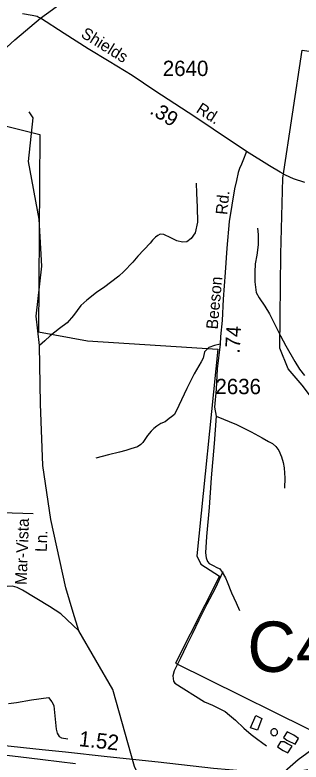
# Model space of a CAD drawing. Extents: x 1547597 to 1699558, y 810033 to 920809.
# Drawn here: x 1680138 to 1682473, y 851135 to 857223 of the extents above; entities that cross this region are included whole.
import ezdxf

# ---------------------------------------------------------------- set-up
doc = ezdxf.new("R2010")
doc.units = 0
for name, color, linetype in [('Exist Boundary Political City Limit New', 7, 'Continuous'), ('Exist Hydrographic Creek Single Shore', 7, 'Continuous'), ('Exist Hydrographic Misc Water Feature', 7, 'Continuous'), ('Exist Road Non-System Type 51', 7, 'Continuous'), ('Exist Road Non-System Type 51 Label', 7, 'Continuous'), ('Exist Road Primary Interstate Divided Center Attributed', 7, 'Continuous'), ('Exist Road Primary Interstate Mileage Hundredths English Label', 7, 'Continuous'), ('Exist Road Secondary Mileage Hundredths English Label', 7, 'Continuous'), ('Exist Road Secondary Structure Culvert Number Label', 7, 'Continuous'), ('Exist Road Secondary Type 51 Attributed', 7, 'Continuous'), ('Exist Road Secondary Type 51 Label', 7, 'Continuous'), ('Exist Road Secondary Type 51 Number Label', 7, 'Continuous'), ('Map Preparation Boundary City Limit Buffer Line', 7, 'Continuous')]:
    doc.layers.add(name, color=color, linetype=linetype)

msp = doc.modelspace()

# ---------------------------------------------------------------- linework, layer by layer
at = {"layer": 'Exist Boundary Political City Limit New'}
for points in [[(1685295.5, 852797.5), (1685354, 852912), (1684695.5, 853129.2), (1684102.2, 853317.5), (1683849, 853389.9), (1683402.5, 853606.3), (1683393.2, 853534.7), (1682805.9, 853745.3), (1682730.9, 853844.5), (1682557.3, 854105.9), (1682480.1, 854205.2), (1682367.8, 854339.2), (1682299.4, 854506.8), (1682308.4, 855272.3), (1682323.8, 855894.3), (1682480.1, 856935.4), (1683161.1, 856837.5), (1683199.7, 857239.3), (1681682.6, 857430.5), (1681672.4, 857621.3), (1681157.6, 857697), (1681304.1, 857839.5), (1681421.7, 858060.6), (1681486, 858263.1)], [(1675602.8, 852706.4), (1676523.6, 853330.3), (1677668.3, 854455.2), (1678179.3, 854904.3), (1678408, 855131.8), (1678541, 855292), (1678876.4, 855712.4), (1679165.3, 856078.8), (1679482, 856463.8), (1680341, 856248.7), (1680328.9, 854641), (1680729.8, 854567.4)], [(1680729.8, 854567.4), (1681793.9, 854499.8), (1681622.4, 852815.7), (1681655.7, 852747.6), (1681807.3, 852648.8), (1681448.5, 851940.4), (1682788, 851278.3), (1683606.8, 851383.5), (1684129.8, 851550.4), (1684604.1, 851621.1), (1684836.6, 851672.5), (1685056.9, 851777.8), (1685279.6, 851946.7), (1685455.9, 852122.2), (1685515, 852155.7), (1685690.5, 852179.7), (1685760.7, 852233.9)]]:
    msp.add_lwpolyline(points, dxfattribs=at)
at = {"layer": 'Exist Hydrographic Creek Single Shore'}
msp.add_lwpolyline([(1681642.7, 849867.9), (1681716.7, 849999.8), (1681798.3, 850108.1), (1681901.6, 850241.5), (1681999.5, 850578.2), (1682190.3, 850931.9), (1682273.2, 851001.1), (1682449.4, 851156.7), (1682833.6, 851434.8), (1683049.2, 851851.6), (1683292.2, 852726.5), (1683543.8, 853705), (1683645.2, 854252.4)], dxfattribs=at)
at = {"layer": 'Exist Hydrographic Misc Water Feature'}
for points in [[(1680658.7, 852205.3), (1680613.3, 852353.6), (1680553.7, 852555.4), (1680430.5, 853111.2), (1680364.6, 853550.6), (1680345.8, 854054.9), (1680339, 854529.3), (1680310.7, 854769.5), (1680356.6, 855175.6), (1680336.6, 855560.1), (1680249.7, 856028), (1680286.6, 856385), (1680253.7, 856434.9)], [(1681615.7, 855852.4), (1681619.3, 855772), (1681624.7, 855656.1), (1681627.9, 855533.8), (1681607.5, 855446.4), (1681575.1, 855400.3), (1681539.1, 855374.7), (1681505, 855370.6), (1681459.2, 855383), (1681409.1, 855406.9), (1681351.4, 855433.6), (1681323.4, 855437.4), (1681303.1, 855425.6), (1681285.2, 855411.9), (1681261, 855387.8), (1681240.8, 855362), (1681140.1, 855258.2), (1681100, 855208.9), (1681025.4, 855133.3), (1680985.3, 855093), (1680918.9, 855041.9), (1680870.7, 855007.6), (1680804.5, 854962.1), (1680724.1, 854898.2), (1680675.5, 854856.5), (1680615.2, 854774.8), (1680562.9, 854713.5), (1680502.5, 854668), (1680424.2, 854608), (1680382, 854567.8), (1680339, 854529.3)], [(1682116.1, 855485.3), (1682121.8, 855435.1), (1682121.3, 855349), (1682112.8, 855265.4), (1682098.4, 855193.6), (1682094, 855127.1), (1682095.7, 855047.5), (1682107.1, 854961.1), (1682130.9, 854917.1), (1682176.5, 854848.9), (1682214.3, 854788.2), (1682265.6, 854683.8), (1682303.3, 854607.5), (1682347, 854525.4), (1682422.4, 854399.1), (1682459.9, 854336.8), (1682501.7, 854284.3)], [(1680658.7, 852205.3), (1680512, 852342), (1680420.3, 852403), (1680198.9, 852535.6), (1680154.8, 852557.8), (1680119.1, 852568.4), (1680081, 852565), (1680034.9, 852576.6), (1679936.1, 852635.2), (1679917.4, 852625.8), (1679657.2, 852579.3), (1679455, 852576.1), (1679381, 852558.7), (1679308.9, 852519.2), (1679218.6, 852489.8), (1679044, 852368.6), (1678953.7, 852327), (1678877.4, 852277.7), (1678723.1, 852206.1), (1678650.8, 852167.3)], [(1681642.7, 849867.9), (1681612.7, 850170.4), (1681375.6, 850664.3), (1681301.7, 850738.1), (1681301.7, 850770.9), (1681235.7, 850841.2), (1681113.7, 851099.7), (1680936.6, 851727), (1680658.7, 852205.3)], [(1682115.8, 851395.2), (1682061, 851412.8), (1682103.7, 851512.8), (1682153.4, 851490.4), (1682115.8, 851395.2)], [(1682255.2, 851405.5), (1682251.9, 851405.6), (1682248.6, 851404.9), (1682245.3, 851404.1), (1682240.8, 851402.5), (1682236.4, 851400.2), (1682232.9, 851397), (1682230.6, 851394.6), (1682228, 851390.5), (1682226.8, 851387.3), (1682225.7, 851383.9), (1682224.9, 851380.7), (1682224.9, 851375.8), (1682225.5, 851371.7), (1682226.4, 851368.4), (1682227.8, 851365.1), (1682230.2, 851360.9), (1682233.2, 851357.6), (1682235.9, 851355.1), (1682240, 851352.5), (1682243.1, 851350.8), (1682247.7, 851349.9), (1682251.1, 851349), (1682255.9, 851349.7), (1682259.2, 851349.6), (1682262.3, 851351.2), (1682265.4, 851352), (1682269.5, 851355.2), (1682273.1, 851358.4), (1682275.4, 851360.8), (1682278, 851364.9), (1682279.3, 851368.2), (1682280.7, 851372.2), (1682280.9, 851375.5), (1682280.8, 851380.4), (1682280.2, 851383.7), (1682279.3, 851387), (1682277.9, 851390.3), (1682275.3, 851394.4), (1682272, 851397.8), (1682269.5, 851400.3), (1682265.4, 851402.9), (1682260.8, 851404.6), (1682255.2, 851405.5)], [(1682424.1, 851279.2), (1682450.3, 851327), (1682413.1, 851352.4), (1682358.4, 851381.4), (1682328.3, 851333.6), (1682356.3, 851313.4), (1682424.1, 851279.2)], [(1682399.3, 851263.6), (1682361.8, 851282.4), (1682333.9, 851298.5), (1682305.9, 851300.7), (1682279.7, 851259.4), (1682325.6, 851229), (1682363.3, 851208.5), (1682399.3, 851263.6)]]:
    msp.add_lwpolyline(points, dxfattribs=at)
at = {"layer": 'Exist Road Non-System Type 51'}
for points in [[(1681812, 854541.1), (1681766.9, 854528.7), (1681721.2, 854513.5), (1681684.5, 854478.2), (1681674.1, 854425.8), (1681657.5, 854396.1), (1681601.5, 854297.2), (1681541, 854178.3), (1681474.2, 854041.6), (1681438.7, 853968.3), (1681416.3, 853946.7), (1681396, 853933.1), (1681363.4, 853907.8), (1681327.1, 853892.5), (1681294.7, 853871.2), (1681270.3, 853853.6), (1681249.8, 853832), (1681219.1, 853794.6), (1681181.9, 853739.4), (1681165.6, 853723.7), (1681137.2, 853704.3), (1681084.8, 853687.3), (1681042.5, 853674.2), (1680992.2, 853661.2), (1680901.7, 853639), (1680797.1, 853611.1)], [(1681778.6, 853953.4), (1681945.4, 853886), (1682066.2, 853825.5), (1682155.3, 853777.7), (1682206.7, 853746.6), (1682238.4, 853732), (1682267.9, 853705.4), (1682291.3, 853672.9), (1682312.2, 853622.4), (1682327.3, 853576.1), (1682334.4, 853531.9), (1682337.6, 853489.8), (1682340.8, 853449.8), (1682337.1, 853365.8)], [(1680287.6, 853157.2), (1680031.6, 853166.4), (1679853.7, 853178), (1679661.9, 853189.9), (1679504, 853203.1), (1679380.1, 853209.6), (1679298.1, 853213.2), (1679212.1, 853215)], [(1681835, 852685.6), (1681770.2, 852548.8), (1681703.6, 852422.1), (1681638.9, 852291.4), (1681586.6, 852182.4), (1681538.7, 852085.3), (1681488.5, 851982.3), (1681436.4, 851879.3), (1681425.6, 851837.5), (1681432.7, 851793.3), (1681441.6, 851776.4), (1681683.4, 851626.1), (1681748.9, 851598.8), (1681810.4, 851569.5), (1681851.9, 851546.7), (1681889.4, 851517.9), (1681938.5, 851474.9), (1682005.3, 851409.5), (1682066.3, 851358.2), (1682119.5, 851317.1), (1682149.1, 851296.5), (1682190.5, 851267.7)], [(1680086.2, 851612.5), (1680150.4, 851621.2), (1680272.9, 851642.7), (1680412.1, 851660.1), (1680438.7, 851625.3), (1680454.1, 851595), (1680454.4, 851591.7), (1680474.2, 851402.5), (1680483.5, 851370.3), (1680499, 851344), (1680518.8, 851331.6), (1680568.6, 851322.5)]]:
    msp.add_lwpolyline(points, dxfattribs=at)
at = {"layer": 'Exist Road Primary Interstate Divided Center Attributed'}
for points in [[(1682528.9, 851071.6), (1682446.6, 851058.9), (1682258.6, 851048.7), (1682013.2, 851061.4), (1681758.7, 851081.7), (1681306.6, 851132.6), (1680890, 851175.8), (1680549.1, 851213.9), (1680361.2, 851234.2), (1680029.9, 851269.8), (1679758.1, 851295.2), (1679560, 851305.4), (1679402.5, 851307.9), (1679238.9, 851302.9), (1679076.4, 851287.6), (1678931.6, 851269.8), (1678790.9, 851244.4), (1678636.9, 851198.6), (1678484.5, 851150.4), (1678293, 851079.2), (1678219.6, 851045.7), (1678106.4, 850990.6), (1678018.7, 850939.4), (1677886.6, 850850.7)], [(1678562.5, 851100.8), (1678733.5, 851150.4), (1678855.4, 851178.3), (1679002.7, 851206.3), (1679122.1, 851221.5), (1679238.9, 851229.1), (1679331.4, 851234.2), (1679443.2, 851239.3), (1679618.5, 851229.5), (1679878.7, 851211.1), (1680164.6, 851180.9), (1680366.2, 851155.4), (1680632.9, 851122.4)]]:
    msp.add_lwpolyline(points, dxfattribs=at)
at = {"layer": 'Exist Road Secondary Type 51 Attributed'}
for points in [[(1680345.2, 857195.7), (1680522.1, 857324.6)], [(1680345.2, 857195.7), (1680327.9, 857204.2), (1680319.6, 857210), (1680278.1, 857218.9), (1680198.4, 857231)], [(1678174.9, 854884.1), (1678244.8, 854950.1), (1678409.4, 855109.3), (1678587.7, 855318), (1678807.1, 855603.5), (1679111.3, 855984.3), (1679308.7, 856236.2), (1679456.8, 856411.8), (1679629.6, 856576.6), (1679782.9, 856707), (1679974.9, 856874.5), (1680136.8, 857020), (1680345.2, 857195.7)], [(1682026.5, 856111.5), (1681943.5, 856167.2), (1681854.6, 856225), (1681754, 856293.1), (1681604.3, 856393.4), (1681279.2, 856605.6), (1681094.3, 856730.5), (1680906.6, 856842.5), (1680736.6, 856948), (1680539, 857072.1), (1680345.2, 857195.7)], [(1682026.5, 856111.5), (1681997.9, 856033.4), (1681986.8, 856008.2), (1681970, 855971.9), (1681960.2, 855938.3), (1681945.6, 855875), (1681928, 855805.4), (1681884.9, 855539), (1681866.9, 855322.3), (1681852.9, 855124.4), (1681835.6, 854905.9), (1681829.1, 854731.8), (1681814.5, 854602), (1681812, 854541.1), (1681789.2, 854338), (1681779.4, 854172.9), (1681767.2, 854025.5), (1681778.6, 853953.4), (1681762.1, 853729.6), (1681738.4, 853452), (1681723.5, 853208.1), (1681700.7, 852972.5), (1681694, 852840.5), (1681699.2, 852798.4), (1681708.6, 852770.2), (1681722.3, 852751.9), (1681756, 852737.2), (1681785.7, 852720.6), (1681805.5, 852712.2), (1681808.8, 852709.3), (1681829.7, 852681), (1681856, 852636.1), (1681868.5, 852604.6), (1681905.1, 852514.1), (1681942.9, 852432.7), (1681969.2, 852370.8)], [(1682503.4, 855857.6), (1682411.2, 855888.2), (1682345.5, 855917.5), (1682302.3, 855940.7), (1682214.4, 855994), (1682026.5, 856111.5)]]:
    msp.add_lwpolyline(points, dxfattribs=at)
at = {"layer": 'Map Preparation Boundary City Limit Buffer Line'}
for points in [[(1685295.5, 852797.5), (1685354, 852912), (1684695.5, 853129.2), (1684102.2, 853317.5), (1683849, 853389.9), (1683402.5, 853606.3), (1683393.2, 853534.7), (1682805.9, 853745.3), (1682730.9, 853844.5), (1682557.3, 854105.9), (1682480.1, 854205.2), (1682367.8, 854339.2), (1682299.4, 854506.8), (1682308.4, 855272.3), (1682323.8, 855894.3), (1682480.1, 856935.4), (1683161.1, 856837.5), (1683199.7, 857239.3), (1681682.6, 857430.5), (1681672.4, 857621.3), (1681157.6, 857697), (1681304.1, 857839.5), (1681421.7, 858060.6), (1681486, 858263.1)], [(1675602.8, 852706.4), (1676523.6, 853330.3), (1677668.3, 854455.2), (1678179.3, 854904.3), (1678408, 855131.8), (1678541, 855292), (1678876.4, 855712.4), (1679165.3, 856078.8), (1679482, 856463.8), (1680341, 856248.7), (1680328.9, 854641), (1680729.8, 854567.4)], [(1680729.8, 854567.4), (1681793.9, 854499.8), (1681622.4, 852815.7), (1681655.7, 852747.6), (1681807.3, 852648.8), (1681448.5, 851940.4), (1682788, 851278.3), (1683606.8, 851383.5), (1684129.8, 851550.4), (1684604.1, 851621.1), (1684836.6, 851672.5), (1685056.9, 851777.8), (1685279.6, 851946.7), (1685455.9, 852122.2), (1685515, 852155.7), (1685690.5, 852179.7), (1685760.7, 852233.9)]]:
    msp.add_lwpolyline(points, dxfattribs=at)

# ---------------------------------------------------------------- texts
at = {"layer": 'Exist Road Non-System Type 51 Label'}
for s, p in [('Mar-Vista', (1680233.5, 852576.5)), ('Ln.', (1680397.2, 852845.4))]:
    msp.add_text(s, height=95, rotation=87.99127, dxfattribs=at).set_placement(p)
at = {"layer": 'Exist Road Primary Interstate Mileage Hundredths English Label'}
msp.add_text('1.52', height=125, rotation=353.61844, dxfattribs=at).set_placement((1680654.9, 851265))
at = {"layer": 'Exist Road Secondary Mileage Hundredths English Label'}
for s, rotation, p in [('.39', 328.26994, (1681230.8, 856424)), ('.74', 86.59767, (1681970.9, 854462.3))]:
    msp.add_text(s, height=120, rotation=rotation, dxfattribs=at).set_placement(p)
at = {"layer": 'Exist Road Secondary Structure Culvert Number Label'}
msp.add_text('C459', height=410.1, dxfattribs=at).set_placement((1682034.4, 851869.5))
at = {"layer": 'Exist Road Secondary Type 51 Label'}
for s, rotation, p in [('Shields', 328.17627, (1680668.9, 857048)), ('Rd.', 326.97026, (1681609.4, 856435)), ('Rd.', 84.16381, (1681869.3, 855591.1)), ('Beeson', 84.82102, (1681791.8, 854658.1))]:
    msp.add_text(s, height=95, rotation=rotation, dxfattribs=at).set_placement(p)
at = {"layer": 'Exist Road Secondary Type 51 Number Label'}
for s, p in [('2640', (1681344.2, 856725.4)), ('2636', (1681773.6, 854132.7))]:
    msp.add_text(s, height=125, dxfattribs=at).set_placement(p)

doc.saveas('drawing.dxf')
